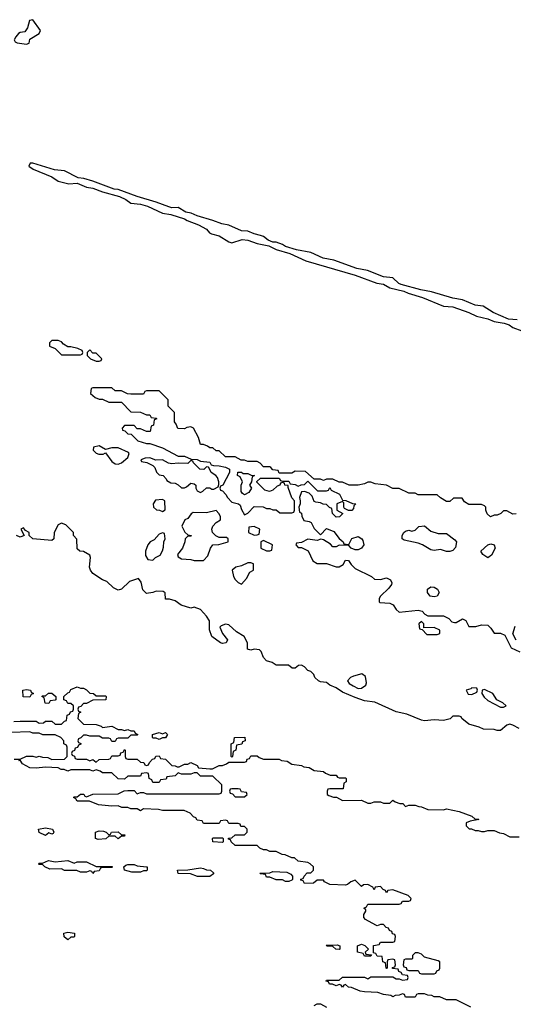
# Model space of a CAD drawing. Header units: inches. Extents: x 2701323 to 2964515, y 494916 to 722124.
# Tile 286 of 656: x 2821826 to 2824952, y 626600 to 632838. Entities that reach past the tile are written whole.
import ezdxf

# ---------------------------------------------------------------- set-up
doc = ezdxf.new("R2010")
doc.units = ezdxf.units.IN
doc.header["$MEASUREMENT"] = 0
doc.layers.add('C8622', color=7, linetype='Continuous')
doc.layers.add('C8623', color=7, linetype='Continuous')

msp = doc.modelspace()

# ---------------------------------------------------------------- linework, layer by layer
at = {"layer": 'C8622', "color": 2, "elevation": 2}
for points in [[(2822681.4, 630000), (2822691.6, 629971.6), (2822710, 629954), (2822734, 629950), (2822754, 629930), (2822758, 629918), (2822783.6, 629903.6), (2822810, 629902), (2822830, 629892), (2822850, 629872), (2822870, 629872), (2822882, 629878), (2822910, 629902), (2822930, 629898), (2822942, 629890), (2822942, 629870), (2822950, 629854), (2822970, 629842), (2822986, 629850), (2823008.4, 629871.6), (2823030, 629872), (2823043.6, 629863.6), (2823056.4, 629863.6), (2823082, 629878), (2823087.3, 629892.7), (2823088, 629910), (2823078, 629938), (2823068, 629950), (2823038, 629970), (2823023, 630000)], [(2823004, 630000), (2822992, 629988), (2822966, 629990), (2822956, 630000)], [(2823134, 630000), (2823154, 629990), (2823154, 629970), (2823111.6, 629888.4), (2823098, 629882), (2823094, 629870), (2823098, 629858), (2823110, 629854), (2823130.9, 629830.9), (2823142, 629810), (2823170, 629782), (2823211.6, 629771.6), (2823222, 629762), (2823230, 629734), (2823250, 629702), (2823270, 629712), (2823310, 629754), (2823368.4, 629751.6), (2823390, 629742), (2823410, 629742), (2823430, 629732), (2823450, 629732), (2823472.7, 629712.7), (2823550, 629714), (2823562, 629718), (2823566, 629730), (2823566, 629790), (2823548.4, 629808.4), (2823526, 629874), (2823526, 629886), (2823506, 629890), (2823502, 629902), (2823490, 629906), (2823478, 629902), (2823474, 629890), (2823456.9, 629883.1), (2823430, 629858), (2823408.9, 629848.9), (2823378, 629858), (2823327.3, 629907.3), (2823327.3, 629912.7), (2823350, 629934), (2823470, 629934), (2823478, 629918), (2823490, 629914), (2823530, 629914), (2823538, 629898), (2823570, 629894), (2823590, 629882), (2823608.4, 629891.6), (2823630, 629894), (2823650, 629914), (2823712.7, 629852.7), (2823770, 629854), (2823782, 629858), (2823790, 629874), (2823798, 629858), (2823851.1, 629831.1), (2823870, 629794), (2823891.6, 629791.6), (2823932.7, 629772.7), (2823954, 629770), (2823942, 629758), (2823939.6, 629740.4), (2823930, 629728), (2823908.4, 629728.4), (2823882, 629742), (2823878, 629750), (2823878, 629778), (2823870, 629786), (2823834, 629770), (2823834, 629730), (2823872, 629710), (2823851.6, 629688.4), (2823830, 629686), (2823806, 629710), (2823802, 629742), (2823787.3, 629747.3), (2823770, 629766), (2823748.4, 629768.4), (2823730, 629778), (2823700.4, 629780.4), (2823690, 629786), (2823679, 629819), (2823659, 629839), (2823630, 629848), (2823610, 629846), (2823598, 629810), (2823602, 629790), (2823602, 629770), (2823594, 629750), (2823598, 629718), (2823611.6, 629711.6), (2823612.7, 629692.7), (2823625.4, 629665.4), (2823659.6, 629659.6), (2823672.7, 629652.7), (2823690, 629614), (2823730, 629574), (2823770, 629614), (2823815.3, 629595.3), (2823850, 629552), (2823874, 629530), (2823878, 629518), (2823910, 629514), (2823929, 629551), (2823970, 629564.7), (2823992, 629550), (2823998.8, 629538.8), (2824004.7, 629510), (2823990.8, 629489.2), (2823970, 629479), (2823950, 629479), (2823926, 629490), (2823910, 629506), (2823850, 629508), (2823830, 629498), (2823810, 629498), (2823795.1, 629515.1), (2823750, 629542), (2823734, 629546), (2823710, 629538), (2823650, 629546), (2823610, 629526), (2823578, 629522), (2823574, 629510), (2823590, 629494), (2823610, 629494), (2823652.7, 629472.7), (2823682, 629410), (2823710, 629392), (2823770, 629392), (2823830, 629371.3), (2823848.4, 629371.6), (2823874.6, 629385.4), (2823890, 629414), (2823907.3, 629412.7), (2823925.4, 629385.4), (2823950, 629362), (2824054, 629310), (2824072.7, 629292.7), (2824110, 629291.3), (2824150, 629302), (2824174, 629290), (2824182, 629270), (2824179.6, 629260.4), (2824163.6, 629236.4), (2824110, 629186), (2824102, 629170), (2824102, 629150), (2824106, 629146), (2824170, 629142), (2824191.3, 629131.3), (2824210, 629102), (2824230, 629084.7), (2824350, 629098), (2824374, 629090), (2824391.6, 629071.6), (2824410, 629062), (2824510, 629062), (2824543.6, 629043.6), (2824563.6, 629023.6), (2824579.6, 629019.6), (2824590, 629018), (2824630, 629042), (2824651.1, 629031.1), (2824670, 628994), (2824714, 628994), (2824750, 629004.7), (2824790, 629002), (2824810, 628982), (2824830, 628952), (2824871.1, 628951.1), (2824898, 628938), (2824938, 628858), (2824994, 628834)], [(2824970, 629708), (2824950, 629706), (2824910, 629726), (2824890, 629726), (2824874, 629710), (2824850, 629698), (2824830, 629698), (2824808.4, 629688.4), (2824787.3, 629707.3), (2824778, 629730), (2824778, 629750), (2824770, 629758), (2824750, 629766), (2824670, 629766), (2824643.1, 629783.1), (2824627.3, 629807.3), (2824572.7, 629807.3), (2824550, 629786), (2824530, 629786), (2824490, 629808), (2824470, 629828), (2824348.7, 629828.7), (2824330, 629838), (2824290, 629838), (2824230, 629868), (2824190, 629868), (2824150, 629888), (2824076.4, 629896.4), (2824050, 629908), (2824030, 629908), (2824010, 629898), (2823970, 629888), (2823911.6, 629888.4), (2823870, 629908), (2823848.4, 629908.4), (2823810, 629926), (2823770, 629926), (2823750, 629918), (2823730, 629926), (2823690, 629926), (2823636.4, 629976.4), (2823570, 629978), (2823550, 629966), (2823470, 629966), (2823462, 629982), (2823430, 629986), (2823416, 630000)], [(2824990, 628346.6), (2824950, 628369.3), (2824930, 628374), (2824910, 628369), (2824870, 628335.3), (2824850, 628335.3), (2824830, 628342), (2824763.1, 628343.1), (2824736.4, 628356.4), (2824670, 628375.3), (2824626, 628410), (2824622, 628422), (2824610, 628426), (2824570, 628426), (2824551.6, 628408.4), (2824510, 628399), (2824450, 628402.7), (2824390, 628396.2), (2824370, 628400.7), (2824278.6, 628438.6), (2824210, 628452.7), (2824074.6, 628514.6), (2824010, 628521.6), (2823950, 628542.9), (2823870, 628578), (2823830, 628605.2), (2823790, 628622), (2823770, 628638), (2823730, 628644), (2823718, 628650), (2823695.3, 628670), (2823689, 628689), (2823670, 628708), (2823650, 628715.3), (2823630, 628738), (2823610, 628748), (2823592.7, 628747.3), (2823571.1, 628728.9), (2823551.1, 628728.9), (2823528.9, 628748.9), (2823450, 628749.4), (2823424.7, 628764.7), (2823390, 628775.3), (2823370, 628798), (2823355.1, 628835.1), (2823345.2, 628845.2), (2823310.9, 628849.1), (2823290, 628844), (2823268.7, 628850), (2823268, 628890), (2823248, 628930), (2823199.3, 628959.3), (2823150, 629004), (2823130, 629008), (2823102, 628998), (2823094, 628990), (2823111.3, 628950), (2823142, 628910), (2823134, 628890), (2823110, 628885.2), (2823098, 628890), (2823042, 628930), (2823028, 628972), (2823028, 629030), (2823010, 629058), (2822970, 629102), (2822930, 629115.3), (2822908.9, 629108.9), (2822849, 629129), (2822810, 629155.3), (2822774, 629166), (2822750, 629166), (2822747.3, 629207.3), (2822734.6, 629214.6), (2822690, 629218), (2822670, 629208), (2822630, 629202), (2822605.6, 629225.6), (2822595.3, 629275.3), (2822578, 629298), (2822520.7, 629279.3), (2822470.6, 629229.4), (2822450, 629224), (2822419, 629239), (2822378, 629278), (2822350, 629288.7), (2822290, 629329), (2822275.3, 629350), (2822268.7, 629370), (2822275.3, 629430), (2822270, 629446), (2822230, 629468), (2822206, 629470), (2822190, 629486), (2822187.3, 629547.3), (2822166, 629570), (2822166, 629590), (2822118, 629638), (2822090, 629648), (2822070, 629638), (2822044.7, 629590), (2822042, 629550), (2822030, 629538), (2821908.4, 629548.4), (2821886, 629570), (2821886, 629590), (2821862, 629602), (2821850, 629618), (2821834, 629610), (2821854, 629570), (2821830, 629559), (2821805.2, 629570)], [(2824970, 628906), (2824948, 628948), (2824964.7, 628995.3)], [(2821788.9, 628391.1), (2821830, 628394), (2821930, 628394), (2821950, 628382), (2821976.4, 628383.6), (2821990, 628394), (2822030, 628394), (2822050, 628374), (2822090, 628374), (2822110, 628394), (2822122, 628398), (2822127.3, 628432.7), (2822142, 628438), (2822147.3, 628452.7), (2822162, 628458), (2822166, 628470), (2822166, 628490), (2822150, 628506), (2822130, 628506), (2822122, 628522), (2822106, 628530), (2822106, 628550), (2822130, 628574), (2822142, 628578), (2822150, 628594), (2822190, 628612), (2822210, 628602), (2822230, 628602), (2822250, 628592), (2822270, 628572), (2822294, 628570), (2822310, 628554), (2822370, 628554), (2822374, 628550), (2822371.6, 628528.4), (2822290, 628526), (2822250, 628506), (2822230, 628506), (2822212.7, 628487.3), (2822198, 628482), (2822194, 628470), (2822198, 628458), (2822214, 628450), (2822198, 628442), (2822194, 628410), (2822230, 628374), (2822310, 628372), (2822342, 628362), (2822350, 628354), (2822410, 628362), (2822450, 628342), (2822470, 628342), (2822490, 628334), (2822510, 628342), (2822530, 628332), (2822551.6, 628331.6), (2822558, 628318), (2822574, 628310), (2822570, 628306), (2822530, 628306), (2822510, 628286), (2822450, 628286), (2822438, 628282), (2822430, 628266), (2822410, 628266), (2822402, 628282), (2822390, 628286), (2822350, 628286), (2822330, 628298), (2822270, 628298), (2822250, 628306), (2822230, 628306), (2822212.7, 628287.3), (2822198, 628282), (2822194, 628270), (2822198, 628258), (2822212.7, 628252.7), (2822212.7, 628247.3), (2822198, 628242), (2822192.7, 628227.3), (2822178, 628222), (2822172.7, 628207.3), (2822158, 628202), (2822154, 628190), (2822158, 628178), (2822172.7, 628172.7), (2822178, 628158), (2822190, 628154), (2822250, 628154), (2822270, 628142), (2822290, 628152), (2822310, 628134), (2822328.4, 628151.6), (2822390, 628154), (2822402, 628158), (2822410, 628174), (2822450, 628174), (2822462, 628178), (2822467.3, 628192.7), (2822482, 628198), (2822490, 628214), (2822494, 628210), (2822494, 628170), (2822498, 628158), (2822510, 628154), (2822570, 628154), (2822590, 628134), (2822612.7, 628132.7), (2822618, 628118), (2822630, 628114), (2822642, 628118), (2822647.3, 628132.7), (2822667.3, 628152.7), (2822682, 628158), (2822687.3, 628172.7), (2822710, 628174), (2822718, 628158), (2822750, 628154), (2822790, 628114), (2822811.6, 628111.6), (2822823.6, 628103.6), (2822836.4, 628103.6), (2822870, 628122), (2822890, 628122), (2822910, 628132), (2822950, 628114), (2822958, 628098), (2823030, 628092), (2823047.3, 628092.7), (2823090, 628114), (2823110, 628114), (2823136.4, 628123.6), (2823150, 628134), (2823250, 628134), (2823262, 628138), (2823267.3, 628152.7), (2823282, 628158), (2823290, 628174), (2823330, 628174), (2823343.6, 628163.6), (2823370, 628154), (2823470, 628154), (2823483.6, 628143.6), (2823519.6, 628139.6), (2823550, 628122), (2823610, 628114), (2823625.4, 628105.4), (2823659.6, 628099.6), (2823690, 628082), (2823750, 628074), (2823763.6, 628063.6), (2823792.7, 628052.7), (2823830, 628052), (2823838, 628038), (2823850, 628034), (2823890, 628034), (2823894, 628030), (2823894, 628010), (2823878, 628002), (2823874, 627966), (2823790, 627966), (2823778, 627962), (2823774, 627950), (2823774, 627930), (2823783.6, 627923.6), (2823812.7, 627912.7), (2823831.6, 627911.6), (2823870, 627892), (2823990, 627894), (2824030, 627874), (2824050, 627874), (2824070, 627882), (2824110, 627882), (2824130, 627874), (2824170, 627874), (2824190, 627894), (2824203.6, 627883.6), (2824232.7, 627872.7), (2824251.6, 627871.6), (2824270, 627854), (2824290, 627862), (2824330, 627862), (2824352.7, 627852.7), (2824371.6, 627851.6), (2824410, 627834), (2824510, 627832), (2824530, 627838), (2824610, 627821), (2824690, 627792), (2824710, 627774), (2824730, 627774), (2824734, 627770), (2824679.6, 627760.4), (2824654, 627750), (2824654, 627730), (2824672.7, 627712.7), (2824687.3, 627712.7), (2824710, 627702), (2824730, 627702), (2824750, 627694), (2824770, 627694), (2824790, 627702), (2824830, 627702), (2824865.4, 627685.4), (2824890, 627682), (2824930, 627662), (2824990, 627662)], [(2821790, 628154), (2821830, 628154), (2821870, 628172), (2821910, 628172), (2821930, 628164.7), (2821950, 628172), (2821970, 628164.7), (2822003.6, 628163.6), (2822030, 628152), (2822110, 628154), (2822126, 628170), (2822126, 628230), (2822122, 628242), (2822106, 628250), (2822106, 628270), (2822086, 628290), (2822050, 628308), (2821972.7, 628307.3), (2821950, 628318), (2821910, 628318), (2821890, 628326), (2821770, 628322)], [(2824682, 626582), (2824590, 626628), (2824530, 626628), (2824487.3, 626647.3), (2824450, 626648), (2824436.4, 626656.4), (2824410, 626658), (2824390, 626666), (2824350, 626666), (2824338, 626662), (2824330, 626646), (2824270, 626646), (2824262, 626662), (2824250, 626666), (2824230, 626658), (2824203.6, 626656.4), (2824190, 626648), (2824176.4, 626656.4), (2824130, 626662), (2824094.6, 626674.6), (2824010, 626678), (2823983.1, 626683.1), (2823927.3, 626707.3), (2823908.4, 626708.4), (2823890, 626726), (2823878, 626722), (2823870, 626708), (2823862, 626722), (2823850, 626726), (2823830, 626718), (2823807.3, 626727.3), (2823788.4, 626728.4), (2823782, 626742), (2823767.3, 626747.3), (2823770, 626754), (2823850, 626754), (2823870, 626772), (2824010, 626772), (2824030, 626762), (2824050, 626774), (2824190, 626774), (2824210, 626762), (2824230, 626762), (2824250, 626754), (2824282, 626758), (2824286, 626770), (2824282, 626782), (2824250, 626786), (2824242, 626802), (2824227.3, 626807.3), (2824222, 626822), (2824187.3, 626827.3), (2824187.3, 626832.7), (2824202, 626838), (2824206, 626850), (2824202, 626882), (2824190, 626886), (2824158, 626882), (2824154, 626870), (2824154, 626830), (2824150, 626826), (2824146, 626830), (2824142, 626862), (2824126, 626870), (2824122, 626902), (2824090, 626906), (2824082, 626922), (2824066, 626926), (2824067.3, 626972.7), (2824102, 626978), (2824110, 626994), (2824190, 626994), (2824202, 626998), (2824206, 627030), (2824202, 627042), (2824187.3, 627047.3), (2824182, 627062), (2824167.3, 627067.3), (2824162, 627082), (2824147.3, 627087.3), (2824130, 627106), (2824110, 627106), (2824090, 627098), (2824080.4, 627100.4), (2824016.4, 627136.4), (2824006, 627150), (2824006, 627170), (2824018, 627190), (2824018, 627198), (2824006, 627210), (2824022, 627218), (2824030, 627234), (2824230, 627234), (2824242, 627238), (2824250, 627254), (2824290, 627254), (2824302, 627258), (2824306, 627270), (2824286, 627290), (2824190, 627326), (2824158, 627322), (2824150, 627306), (2824142, 627322), (2824127.3, 627327.3), (2824110, 627346), (2824078, 627342), (2824070, 627326), (2824062, 627342), (2824030, 627358), (2824003.6, 627356.4), (2823990, 627346), (2823950, 627386), (2823923.6, 627376.4), (2823902, 627358), (2823890, 627355.3), (2823790, 627358), (2823756.4, 627376.4), (2823750, 627386), (2823710, 627386), (2823687.3, 627367.3), (2823630, 627366), (2823622, 627382), (2823607.3, 627387.3), (2823607.3, 627392.7), (2823622, 627398), (2823627.3, 627412.7), (2823647.3, 627432.7), (2823670, 627434), (2823686, 627450), (2823686, 627470), (2823666, 627490), (2823650, 627498), (2823590, 627506), (2823567.3, 627527.3), (2823548.4, 627528.4), (2823507.3, 627547.3), (2823488.4, 627548.4), (2823450, 627568), (2823410, 627568), (2823390, 627578), (2823370, 627578), (2823346, 627590), (2823330, 627606), (2823190, 627606), (2823166, 627630), (2823162, 627642), (2823147.3, 627647.3), (2823147.3, 627652.7), (2823170, 627654), (2823190, 627674), (2823250, 627674), (2823266, 627690), (2823266, 627710), (2823250, 627726), (2823227.3, 627727.3), (2823222, 627742), (2823210, 627746), (2823150, 627746), (2823142, 627762), (2823130, 627766), (2823098, 627762), (2823090, 627746), (2822990, 627746), (2822982, 627762), (2822950, 627766), (2822942, 627782), (2822927.3, 627787.3), (2822906, 627810), (2822867.3, 627827.3), (2822730, 627828), (2822705.4, 627834.6), (2822610, 627838), (2822590, 627826), (2822570, 627838), (2822530, 627838), (2822510, 627846), (2822472.7, 627847.3), (2822450, 627858), (2822410, 627855.3), (2822324.7, 627864.7), (2822267.3, 627887.3), (2822190, 627888), (2822182, 627902), (2822166, 627910), (2822170, 627914), (2822190, 627914), (2822210, 627932), (2822231.6, 627931.6), (2822238, 627918), (2822250, 627914), (2822290, 627932), (2822450, 627934), (2822488.4, 627951.6), (2822510, 627954), (2822550, 627954), (2822570, 627934), (2822590, 627942), (2822610, 627942), (2822630, 627934), (2823090, 627934), (2823102, 627938), (2823106, 627950), (2823106, 627990), (2823050, 628046), (2822970, 628046), (2822950, 628066), (2822930, 628066), (2822910, 628058), (2822850, 628058), (2822830, 628066), (2822811.6, 628048.4), (2822758, 628042), (2822752.7, 628027.3), (2822718, 628022), (2822710, 628006), (2822670, 628006), (2822662, 628022), (2822646, 628030), (2822642, 628062), (2822630, 628066), (2822598, 628062), (2822590, 628046), (2822510, 628046), (2822490, 628026), (2822450, 628028), (2822410, 628066), (2822350, 628066), (2822336.4, 628076.4), (2822310, 628086), (2822290, 628078), (2822270, 628086), (2822150, 628086), (2822130, 628078), (2822107.3, 628087.3), (2822088.4, 628088.4), (2822070, 628098), (2821990, 628102), (2821930, 628095.3), (2821890, 628098), (2821843.1, 628123.1), (2821830, 628146), (2821818, 628142)], [(2823690, 626592), (2823710, 626602), (2823730, 626602), (2823770, 626582)]]:
    msp.add_lwpolyline(points, dxfattribs=at)
for points in [[(2823242, 629962), (2823270, 629962), (2823292.7, 629952.7), (2823314, 629950), (2823298, 629942), (2823294, 629910), (2823282, 629890), (2823294, 629870), (2823276.9, 629843.1), (2823250, 629828), (2823236.4, 629836.4), (2823228.9, 629848.9), (2823228, 629890), (2823238, 629910), (2823222, 629942), (2823206, 629950), (2823208, 629972), (2823230, 629972)], [(2822730, 629798), (2822686.4, 629793.6), (2822672, 629770), (2822674, 629750), (2822692.7, 629732.7), (2822711.6, 629731.6), (2822730, 629722), (2822747.3, 629732.7), (2822746, 629790)], [(2823070, 629728), (2823010, 629712.7), (2822923.6, 629716.4), (2822911.6, 629708.4), (2822890, 629678), (2822871.6, 629668.4), (2822852, 629630), (2822871.6, 629591.6), (2822890, 629574), (2822914, 629570), (2822910, 629566), (2822890, 629566), (2822874, 629550), (2822872, 629530), (2822858, 629490), (2822824.7, 629450), (2822830, 629434), (2822850, 629422), (2822910, 629418), (2822930, 629412), (2822990, 629412), (2823018, 629442), (2823035.3, 629490), (2823048.9, 629511.1), (2823087.3, 629512.7), (2823146, 629530), (2823146, 629550), (2823136.4, 629556.4), (2823090, 629558), (2823068.9, 629568.9), (2823048, 629590), (2823042, 629610), (2823048.7, 629630), (2823070, 629652), (2823098, 629670), (2823098, 629690), (2823088, 629710)], [(2823310, 629628), (2823278, 629622), (2823274, 629590), (2823310, 629572), (2823330, 629574), (2823342, 629578), (2823346, 629610)], [(2824530, 629468.7), (2824490, 629481.2), (2824450, 629476), (2824430, 629479), (2824378, 629510), (2824350, 629521.2), (2824260.2, 629540.2), (2824248.7, 629550), (2824248.9, 629571.1), (2824258, 629590), (2824270, 629598), (2824290, 629604.7), (2824310, 629598), (2824330, 629604.7), (2824353.6, 629626.4), (2824390, 629631.3), (2824430, 629598), (2824476.4, 629583.6), (2824530, 629582), (2824582, 629542), (2824592, 629530), (2824586.4, 629493.6), (2824570, 629475.3), (2824550, 629468.7)], [(2822730, 629586), (2822710, 629578), (2822676.8, 629543.2), (2822652, 629530), (2822638, 629510), (2822622, 629470), (2822623.6, 629443.6), (2822638, 629418), (2822670, 629414), (2822686, 629430), (2822714.6, 629445.4), (2822730, 629474), (2822736.4, 629496.4), (2822738, 629530), (2822748, 629550), (2822742, 629582)], [(2823370, 629538), (2823354, 629530), (2823354, 629490), (2823390, 629472), (2823410, 629474), (2823422, 629478), (2823426, 629510)], [(2824790, 629429), (2824758, 629450), (2824746, 629470), (2824790, 629512), (2824810, 629518), (2824830, 629512), (2824838, 629490), (2824814, 629446)], [(2823290, 629398), (2823270, 629398), (2823230, 629378), (2823194, 629370), (2823172, 629350), (2823181, 629310), (2823190, 629292), (2823210, 629272), (2823230, 629262), (2823263.1, 629296.9), (2823283.1, 629336.9), (2823306, 629350), (2823306, 629390)], [(2824450, 629182), (2824426.3, 629186.3), (2824408.7, 629210), (2824409, 629231), (2824430, 629244.7), (2824450, 629242), (2824470.9, 629230.9), (2824482, 629210), (2824470, 629186)], [(2824370, 629026), (2824354, 629010), (2824358, 628978), (2824374, 628974), (2824403.6, 628943.6), (2824470, 628942), (2824486, 628950), (2824486, 628970), (2824450, 628988), (2824386, 628986), (2824386, 629010)], [(2823993.6, 628693.6), (2823940.5, 628679.5), (2823922, 628670), (2823902, 628650), (2823911.6, 628631.6), (2823937.3, 628617.3), (2823970, 628601), (2823990, 628602.8), (2824017.6, 628622.4), (2824023.2, 628636.8), (2824016, 628676)], [(2824690, 628606), (2824682, 628598), (2824654, 628590), (2824665.4, 628565.4), (2824690, 628562), (2824722, 628578), (2824726, 628590), (2824722, 628602)], [(2821890, 628546), (2821847.3, 628547.3), (2821846, 628590), (2821870, 628594), (2821894, 628590), (2821898, 628578), (2821914, 628570), (2821898, 628562)], [(2822010, 628506), (2821987.3, 628507.3), (2821982, 628542), (2821966, 628550), (2821970, 628554), (2821990, 628554), (2822008.4, 628571.6), (2822030, 628572), (2822054, 628550), (2822054, 628530), (2822050, 628526), (2822018, 628522)], [(2824770, 628595.3), (2824754, 628590), (2824752, 628570), (2824766.8, 628546.8), (2824790, 628524.7), (2824870, 628482), (2824890, 628482), (2824906, 628490), (2824886, 628510), (2824848.4, 628528.4), (2824822, 628570)], [(2822710, 628278), (2822690, 628286), (2822670, 628286), (2822666, 628290), (2822666, 628310), (2822710, 628322), (2822730, 628314), (2822750, 628322), (2822762, 628310), (2822750, 628288), (2822730, 628288)], [(2823170, 628166), (2823166, 628170), (2823166, 628250), (2823182, 628258), (2823186, 628290), (2823251.6, 628291.6), (2823254, 628270), (2823238, 628262), (2823232.7, 628247.3), (2823198, 628242), (2823194, 628210), (2823178, 628202), (2823174, 628170)], [(2823210, 627966), (2823170, 627966), (2823158, 627962), (2823154, 627950), (2823158, 627938), (2823172.7, 627932.7), (2823190, 627914), (2823250, 627914), (2823266, 627930), (2823262, 627942), (2823230, 627946), (2823222, 627962)], [(2822030, 627678), (2822010, 627686), (2821990, 627668.7), (2821948.9, 627688.9), (2821946, 627710), (2821990, 627718), (2822034, 627710), (2822042, 627690), (2822036.9, 627683.1)], [(2822390, 627674), (2822402, 627678), (2822408.4, 627691.6), (2822450, 627692), (2822470, 627674), (2822492.7, 627672.7), (2822490, 627666), (2822470, 627666), (2822450, 627648.7), (2822430, 627666), (2822390, 627666), (2822371.6, 627648.4), (2822323.1, 627643.1), (2822306, 627650), (2822306, 627690), (2822330, 627698), (2822356.9, 627696.9), (2822374, 627690)], [(2823110, 627626), (2823048.4, 627628.4), (2823046, 627650), (2823050, 627654), (2823110, 627654), (2823114, 627650), (2823114, 627630)], [(2822170, 627494), (2822190, 627502), (2822250, 627502), (2822310, 627474), (2822410, 627474), (2822414, 627470), (2822410, 627466), (2822350, 627466), (2822338, 627462), (2822330, 627446), (2822298, 627442), (2822290, 627428), (2822282, 627442), (2822270, 627446), (2822250, 627438), (2822210, 627438), (2822187.3, 627447.3), (2822110, 627448.7), (2822090, 627458), (2822016.4, 627456.4), (2821986, 627470), (2821970, 627486), (2821950, 627486), (2821946, 627490), (2821950, 627494), (2821970, 627494), (2822008.7, 627511.3), (2822050, 627502), (2822130, 627511.3)], [(2822536.4, 627436.4), (2822489.1, 627449.1), (2822486, 627470), (2822498, 627482), (2822510, 627484.7), (2822550, 627484.7), (2822570, 627478), (2822630, 627472), (2822634, 627470), (2822634, 627450), (2822630, 627446), (2822610, 627446), (2822590, 627438)], [(2823030, 627408.7), (2822951.1, 627408.9), (2822907.3, 627427.3), (2822830, 627428), (2822826, 627450), (2822890, 627452), (2822970, 627464.7), (2822990, 627461), (2823010, 627451.3), (2823034, 627450), (2823052.7, 627432.7), (2823052.7, 627427.3)], [(2823510, 627378), (2823490, 627388), (2823450, 627388), (2823410, 627406), (2823390, 627406), (2823382, 627422), (2823350, 627426), (2823346, 627430), (2823410, 627434), (2823430, 627442), (2823516.9, 627436.9), (2823543.6, 627423.6), (2823552.7, 627412.7), (2823554, 627390), (2823550, 627386), (2823530, 627378)], [(2822130, 627008.7), (2822107.3, 627027.3), (2822106, 627050), (2822130, 627058), (2822174, 627050), (2822174, 627030), (2822170, 627026), (2822150, 627026)], [(2824010, 626906), (2824002, 626922), (2823966, 626930), (2823966, 626970), (2823990, 626982), (2824012.7, 626972.7), (2824034, 626950), (2824014, 626930), (2824018, 626918), (2824054, 626914), (2824050, 626906)], [(2823850, 626948), (2823828.4, 626948.4), (2823810, 626966), (2823772.7, 626967.3), (2823766, 626974), (2823836.9, 626976.9), (2823854, 626970), (2823854, 626950)], [(2824350, 626926), (2824330, 626926), (2824314, 626910), (2824314, 626890), (2824310, 626886), (2824270, 626886), (2824258, 626882), (2824254, 626850), (2824258, 626838), (2824272.7, 626832.7), (2824278, 626818), (2824290, 626814), (2824350, 626814), (2824358, 626798), (2824370, 626794), (2824450, 626794), (2824462, 626798), (2824467.3, 626812.7), (2824482, 626818), (2824486, 626830), (2824486, 626870), (2824476.4, 626876.4), (2824390, 626898), (2824370, 626918)]]:
    msp.add_lwpolyline(points, close=True, dxfattribs=at)
at = {"layer": 'C8623', "color": 2, "elevation": 2}
for points in [[(2821910, 632838), (2821887.3, 632832.7), (2821874.4, 632785.6), (2821858, 632762), (2821830, 632757.2), (2821818, 632750), (2821801, 632730), (2821791.3, 632710), (2821798, 632698), (2821810.9, 632690.9), (2821870, 632682), (2821886, 632690), (2821890, 632714), (2821948.7, 632750), (2821958, 632770)], [(2822070, 630806), (2822030, 630806), (2822014, 630790), (2822014, 630770), (2822050, 630754), (2822090, 630714), (2822210, 630714), (2822222, 630718), (2822226, 630730), (2822222, 630742), (2822194.6, 630754.6), (2822150, 630766), (2822130, 630766), (2822103.1, 630783.1), (2822090, 630798)], [(2822270, 630746), (2822254, 630730), (2822254, 630710), (2822274, 630690), (2822310, 630674), (2822330, 630674), (2822342, 630678), (2822346, 630690), (2822310, 630726), (2822290, 630726)], [(2822330, 630137.2), (2822294, 630130), (2822292, 630110), (2822310, 630092), (2822326.4, 630086.4), (2822354, 630086), (2822370, 630094), (2822410, 630038), (2822430, 630024.7), (2822450, 630022), (2822470, 630031), (2822510, 630064.7), (2822519, 630090), (2822515.1, 630095.1), (2822450, 630125.2), (2822410, 630125.2), (2822370, 630115.3)]]:
    msp.add_lwpolyline(points, close=True, dxfattribs=at)
for points in [[(2824976.1, 630936.1), (2824921.3, 630941.3), (2824823.9, 630983.9), (2824762.2, 631022.2), (2824709.7, 631029.7), (2824630, 631064.2), (2824570, 631074), (2824434.7, 631114.7), (2824365.8, 631125.8), (2824241, 631161), (2824227.3, 631167.3), (2824190, 631202.9), (2824130, 631209.4), (2824028.7, 631250), (2823961.7, 631261.7), (2823815.4, 631315.4), (2823747.6, 631327.6), (2823670, 631362.4), (2823579.6, 631379.6), (2823510, 631400.9), (2823490, 631414), (2823450, 631429.3), (2823429.3, 631429.3), (2823400.5, 631440.5), (2823370, 631463.7), (2823351.6, 631471.6), (2823310, 631481.6), (2823270, 631498.7), (2823230, 631499.6), (2823150, 631535.6), (2823105.1, 631545.1), (2823050, 631566.6), (2822950, 631595.6), (2822912.3, 631612.3), (2822878.7, 631618.7), (2822830, 631647.3), (2822790, 631647), (2822770, 631651.6), (2822690, 631682.9), (2822570, 631718.4), (2822450, 631762.7), (2822424.1, 631764.1), (2822290, 631815.1), (2822231.7, 631831.7), (2822195.9, 631835.9), (2822110, 631881.2), (2822046, 631886), (2821910, 631928.7), (2821892, 631928), (2821884.7, 631910), (2821911.3, 631890), (2822030, 631842.8), (2822070, 631814.8), (2822138, 631798), (2822190, 631802.8), (2822250, 631777.3), (2822290, 631770.8), (2822350, 631748.2), (2822458.8, 631718.8), (2822498.3, 631698.3), (2822530, 631675.5), (2822590, 631668.4), (2822636.4, 631656.4), (2822730, 631612.7), (2822783.4, 631603.4), (2822870, 631576.3), (2822886, 631566), (2822958.6, 631538.6), (2823010, 631510.6), (2823028.7, 631488.7), (2823041.7, 631481.7), (2823090, 631467.7), (2823150, 631430.5), (2823170, 631423.8), (2823234.8, 631445.2), (2823270, 631441.6), (2823330, 631419.3), (2823404.4, 631404.4), (2823450, 631383), (2823537.1, 631357.1), (2823638, 631310), (2823950, 631219.3), (2824088.7, 631168.7), (2824130, 631162.4), (2824170, 631139.3), (2824259, 631119), (2824286.1, 631106.1), (2824378, 631078), (2824510, 631023.7), (2824570, 631019.3), (2824670, 630983.1), (2824718.9, 630958.9), (2824790, 630943.7), (2824830, 630925.7), (2824894.9, 630914.9), (2824925.1, 630905.1), (2824950, 630888.5), (2825006.3, 630866.3)], [(2823416, 630000), (2823410, 630006), (2823370, 630006), (2823348.4, 630028.4), (2823330, 630038), (2823270, 630038), (2823250, 630048), (2823228.4, 630048.4), (2823190, 630068), (2823128.4, 630068.4), (2823090, 630106), (2823070, 630106), (2823050, 630126), (2823030, 630126), (2823016.4, 630136.4), (2822990, 630146), (2822970, 630146), (2822958, 630190), (2822926, 630250), (2822910, 630258), (2822885.4, 630254.6), (2822870, 630246), (2822827.3, 630247.3), (2822816.4, 630276.4), (2822806, 630290), (2822806, 630350), (2822766, 630390), (2822766, 630430), (2822710, 630486), (2822630, 630486), (2822618, 630482), (2822610, 630466), (2822530, 630466), (2822508.4, 630468.4), (2822470, 630486), (2822430, 630486), (2822410, 630506), (2822290, 630506), (2822278, 630502), (2822274, 630470), (2822303.6, 630443.6), (2822330, 630434), (2822350, 630434), (2822390, 630414), (2822470, 630414), (2822530, 630354), (2822591.6, 630351.6), (2822630, 630334), (2822650, 630334), (2822658, 630318), (2822690, 630314), (2822694, 630310), (2822678, 630302), (2822674, 630270), (2822658, 630262), (2822651.6, 630228.4), (2822630, 630228), (2822590, 630246), (2822570, 630246), (2822550, 630266), (2822490, 630266), (2822474, 630250), (2822478, 630238), (2822492.7, 630232.7), (2822510, 630214), (2822532.7, 630212.7), (2822574, 630170), (2822630, 630152), (2822650, 630152), (2822730, 630124.7), (2822830, 630072), (2822870, 630072), (2822912.7, 630052.7), (2822950, 630052), (2822970, 630042), (2823030, 630034), (2823038, 630018), (2823052.7, 630012.7), (2823090, 630012), (2823130, 630002), (2823134, 630000)], [(2822956, 630000), (2822926, 630030), (2822922, 630042), (2822910, 630046), (2822890, 630026), (2822828.7, 630028.7), (2822790, 630025.2), (2822769.4, 630029.4), (2822730, 630049.2), (2822688, 630048), (2822650, 630062), (2822619.6, 630060.4), (2822594, 630050), (2822598, 630038), (2822631.6, 630031.6), (2822670, 630014), (2822681, 630001), (2822681.4, 630000)], [(2823023, 630000), (2823022, 630002), (2823010, 630006), (2823004, 630000)]]:
    msp.add_lwpolyline(points, dxfattribs=at)

doc.saveas('drawing.dxf')
